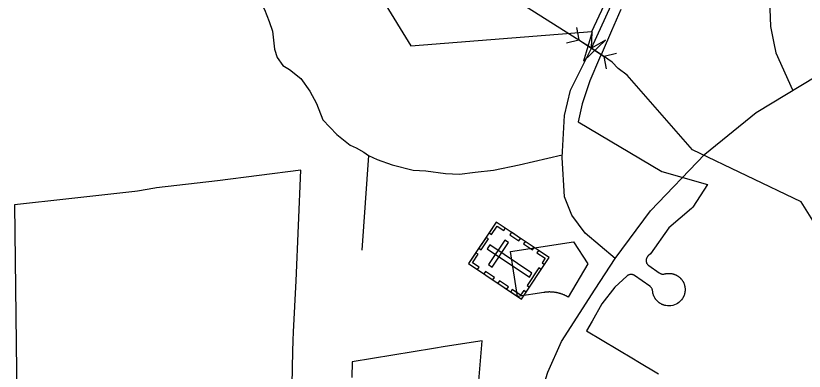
# Model space of a CAD drawing. Extents: x 2001466 to 31450019, y -30647475 to 847247.
# Drawn here: x 31436559 to 31439706, y -30624939 to -30623518 of the extents above; entities that cross this region are included whole.
import ezdxf

# ---------------------------------------------------------------- set-up
doc = ezdxf.new("R2010")
doc.units = 0
for name, color, linetype in [('Exist Boundary Political City Limit New', 7, 'Continuous'), ('Exist Cultural Cemetery CELL', 7, 'Continuous'), ('Exist Hydrographic Creek Single Shore', 7, 'Continuous'), ('Exist Road Non-System Type 51', 7, 'Continuous'), ('Exist Road Secondary Structure Pipe Attributed CELL', 7, 'Continuous'), ('Exist Road Secondary Structure Pipe CELL', 7, 'Continuous'), ('Exist Road Secondary Type 51 Attributed', 7, 'Continuous'), ('Map Preparation Boundary City Limit Buffer Line', 7, 'Continuous')]:
    doc.layers.add(name, color=color, linetype=linetype)

msp = doc.modelspace()

# ---------------------------------------------------------------- linework, layer by layer
at = {"layer": 'Exist Boundary Political City Limit New'}
msp.add_lwpolyline([(31438842.6, -30624510.2), (31438764, -30624642.7), (31438761.9, -30624641.5), (31438760.1, -30624640.5), (31438758.4, -30624639.6), (31438757, -30624638.9), (31438755.6, -30624638.2), (31438753.9, -30624637.3), (31438752.1, -30624636.5), (31438750.8, -30624635.9), (31438749.4, -30624635.3), (31438748, -30624634.6), (31438746.6, -30624634.1), (31438744.8, -30624633.3), (31438742.9, -30624632.6), (31438741, -30624631.9), (31438739.1, -30624631.2), (31438737.8, -30624630.7), (31438736.3, -30624630.3), (31438734.4, -30624629.6), (31438732.5, -30624629), (31438731, -30624628.6), (31438729.6, -30624628.2), (31438727.6, -30624627.6), (31438726.3, -30624627.3), (31438724.8, -30624627), (31438722.8, -30624626.5), (31438720.9, -30624626), (31438718.9, -30624625.6), (31438716.9, -30624625.2), (31438715.5, -30624625), (31438714, -30624624.7), (31438712, -30624624.4), (31438710, -30624624.1), (31438708, -30624623.8), (31438706, -30624623.6), (31438704.1, -30624623.4), (31438702.1, -30624623.2), (31438700.1, -30624623), (31438698.1, -30624622.9), (31438696.6, -30624622.8), (31438695.1, -30624622.8), (31438693.1, -30624622.7), (31438691.1, -30624622.6), (31438689.1, -30624622.6), (31438687.1, -30624622.6), (31438685.1, -30624622.7), (31438683.1, -30624622.8), (31438681.6, -30624622.8), (31438680.1, -30624622.9), (31438678.1, -30624623.1), (31438676.1, -30624623.2), (31438674.1, -30624623.4), (31438672.6, -30624623.6), (31438671.1, -30624623.8), (31438669.1, -30624624), (31438667, -30624624.3), (31438560.9, -30624640.3), (31438533.8, -30624460.1), (31438784.5, -30624422.5), (31438842.6, -30624510.2)], dxfattribs=at)
at = {"layer": 'Exist Cultural Cemetery CELL'}
for points in [[(31438577.4, -30624650.6), (31438688.2, -30624485.2), (31438476.6, -30624343.5), (31438365.8, -30624508.9), (31438577.4, -30624650.6)], [(31438476.7, -30624343.5), (31438447.8, -30624386.6), (31438457, -30624392.8), (31438479.6, -30624359.1), (31438506.3, -30624377), (31438512.7, -30624367.6), (31438476.7, -30624343.5)], [(31438416.5, -30624453.7), (31438445.3, -30624410.7), (31438435.9, -30624404.3), (31438407, -30624447.4), (31438416.5, -30624453.7)], [(31438573.4, -30624408.2), (31438537.4, -30624384.1), (31438531, -30624393.6), (31438567, -30624417.7), (31438573.4, -30624408.2)], [(31438450.8, -30624434.6), (31438440.4, -30624450.2), (31438608.9, -30624563), (31438619.3, -30624547.5), (31438450.8, -30624434.6)], [(31438445.1, -30624512.9), (31438460.6, -30624523.3), (31438526.1, -30624425.4), (31438510.6, -30624415), (31438445.1, -30624512.9)], [(31438628.1, -30624444.9), (31438592.1, -30624420.8), (31438585.8, -30624430.3), (31438621.8, -30624454.4), (31438628.1, -30624444.9)], [(31438401.8, -30624533), (31438408.1, -30624523.6), (31438381.4, -30624505.7), (31438403.9, -30624472), (31438394.7, -30624465.8), (31438365.8, -30624508.9), (31438401.8, -30624533)], [(31438688.2, -30624485.2), (31438645, -30624456.3), (31438638.8, -30624465.5), (31438672.4, -30624488), (31438660.2, -30624506.3), (31438669.7, -30624512.7), (31438688.2, -30624485.2)], [(31438609.3, -30624602.8), (31438656.5, -30624532.3), (31438647, -30624526), (31438599.8, -30624596.5), (31438609.3, -30624602.8)], [(31438469.8, -30624564.8), (31438433.8, -30624540.7), (31438427.4, -30624550.2), (31438463.4, -30624574.3), (31438469.8, -30624564.8)], [(31438525.6, -30624602.2), (31438489.6, -30624578.2), (31438483.3, -30624587.6), (31438519.3, -30624611.7), (31438525.6, -30624602.2)], [(31438595.8, -30624623.1), (31438586.2, -30624616.7), (31438574, -30624635), (31438540.4, -30624612.5), (31438534.2, -30624621.7), (31438577.3, -30624650.6), (31438595.8, -30624623.1)]]:
    msp.add_lwpolyline(points, dxfattribs=at)
at = {"layer": 'Exist Hydrographic Creek Single Shore'}
msp.add_lwpolyline([(31440512.4, -30625135.9), (31440412.4, -30625078), (31440328.5, -30624787.5), (31440294.5, -30624770.5), (31440277.4, -30624694.7), (31440194.4, -30624627.4), (31439927.4, -30624579.3), (31439877.4, -30624443.7), (31439760.5, -30624369.1), (31439693.5, -30624262.8), (31439260.4, -30624053.8), (31438998.6, -30623756.5), (31438963.5, -30623729.3), (31438939.7, -30623703.8), (31438905.2, -30623679.5), (31438856.5, -30623647.7), (31438567.5, -30623465.4), (31438475.4, -30623365.1)], dxfattribs=at)
at = {"layer": 'Exist Road Non-System Type 51'}
msp.add_line((31437966.8, -30624077.3), (31437940.3, -30624455.1), dxfattribs=at)
for points in [[(31439416.4, -30622611.4), (31439584.1, -30622982.3), (31439611.9, -30623053.3), (31439629.2, -30623146.2), (31439616.4, -30623227.8), (31439598.9, -30623330.8), (31439576.1, -30623411.2), (31439569, -30623490.5), (31439571.2, -30623561.4), (31439585, -30623627.7), (31439592.4, -30623666.3), (31439659.5, -30623814)], [(31437441.9, -30623298.9), (31437474.8, -30623353.6), (31437503.9, -30623400.2), (31437528.8, -30623450.7), (31437551.6, -30623493.7), (31437570, -30623541), (31437583.2, -30623580.4), (31437591, -30623651.4), (31437601.6, -30623685.6), (31437625.2, -30623717.1), (31437651.5, -30623732.9), (31437696.1, -30623769.7), (31437732.9, -30623819.7), (31437759.2, -30623869.6), (31437785, -30623933.9), (31437840.6, -30623993.2), (31437893.2, -30624035.3), (31437916.8, -30624045.8), (31437948.4, -30624064.2), (31437966.8, -30624077.3), (31438000.9, -30624093.1)], [(31438000.9, -30624093.1), (31438061.3, -30624114.2), (31438145.4, -30624135.2), (31438195.3, -30624137.8), (31438274.2, -30624148.3), (31438329.3, -30624151), (31438392.4, -30624143.1), (31438466, -30624135.2), (31438568.4, -30624114.2), (31438740.2, -30624074.7)]]:
    msp.add_lwpolyline(points, dxfattribs=at)
at = {"layer": 'Exist Road Secondary Structure Pipe Attributed CELL'}
msp.add_lwpolyline([(31438856.5, -30623647.7), (31438859.5, -30623582.8), (31438824.4, -30623699.6), (31438913.2, -30623616), (31438856.5, -30623647.7)], dxfattribs=at)
at = {"layer": 'Exist Road Secondary Structure Pipe CELL'}
for p, q in [((31438796.8, -30623564.7), (31438805.9, -30623614.7)), ((31438756.5, -30623626.4), (31438805.9, -30623614.7)), ((31438805.9, -30623614.7), (31438907.1, -30623680.8)), ((31438956.5, -30623669.1), (31438907.1, -30623680.8)), ((31438916.2, -30623730.8), (31438907.1, -30623680.8))]:
    msp.add_line(p, q, dxfattribs=at)
at = {"layer": 'Exist Road Secondary Type 51 Attributed'}
for points in [[(31438951.3, -30624488.5), (31438831.4, -30624387.8), (31438778.3, -30624315.3), (31438749.3, -30624242.8), (31438739.7, -30624085), (31438748.5, -30623917.5), (31438772.7, -30623816.1), (31438856.5, -30623647.7), (31438992.3, -30623349), (31439130.8, -30623075.2), (31439245.8, -30622862.6), (31439327.9, -30622748.3), (31439416.4, -30622611.4)], [(31438951.3, -30624488.5), (31439092.9, -30624298.4), (31439308.6, -30624072.2), (31439514.6, -30623904.7), (31439870.3, -30623689.7), (31440243.6, -30623490), (31440685, -30623217.3), (31441186.6, -30622947.1)], [(31438182, -30626518.5), (31438223.9, -30626333.3), (31438354.2, -30625943.5), (31438492.9, -30625575.8), (31438568.6, -30625310.1), (31438682.5, -30624943.4), (31438737.3, -30624821), (31438870.8, -30624611.7), (31438951.3, -30624488.5)]]:
    msp.add_lwpolyline(points, dxfattribs=at)
at = {"layer": 'Map Preparation Boundary City Limit Buffer Line'}
for points in [[(31437914.5, -30623278), (31438136, -30623638.1), (31438857.8, -30623580.8), (31438947.5, -30623389.1)], [(31438974, -30623493.5), (31438936.8, -30623578.6), (31438898.9, -30623664.7), (31438888.8, -30623687.6), (31438850.1, -30623778.7), (31438819.4, -30623870.7), (31438803.4, -30623943), (31439137.9, -30624141.4), (31439320.1, -30624193.3), (31439261.5, -30624283.3), (31439255.5, -30624288.6), (31439166.1, -30624366.6), (31439092.4, -30624469.5), (31439082.8, -30624478.6), (31439081, -30624480.5), (31439079.8, -30624482), (31439078.6, -30624483.6), (31439077.9, -30624485), (31439077.3, -30624486.3), (31439076.5, -30624488.1), (31439076, -30624489.6), (31439075.6, -30624491), (31439075.4, -30624492.5), (31439075.1, -30624494), (31439075, -30624496), (31439075, -30624497.5), (31439075.1, -30624499), (31439075.3, -30624500.5), (31439075.5, -30624502), (31439075.9, -30624503.4), (31439076.3, -30624504.8), (31439077, -30624506.7), (31439077.9, -30624508.5), (31439078.9, -30624510.2), (31439079.8, -30624511.5), (31439080.6, -30624512.6), (31439082, -30624514.1), (31439083.4, -30624515.5), (31439085.1, -30624516.9), (31439127.5, -30624546.6), (31439129.1, -30624547.8), (31439130.5, -30624548.5), (31439132.4, -30624549.3), (31439134.3, -30624550), (31439136.1, -30624550.5), (31439138.1, -30624550.9), (31439140.1, -30624551.1), (31439142.1, -30624551.2), (31439144.1, -30624551.1), (31439146, -30624550.8), (31439148.5, -30624550.3), (31439150.4, -30624549.8), (31439151.9, -30624549.5), (31439153.8, -30624549.1), (31439155.3, -30624548.8), (31439156.8, -30624548.6), (31439158.3, -30624548.5), (31439159.8, -30624548.3), (31439161.3, -30624548.2), (31439162.8, -30624548.1), (31439164.3, -30624548), (31439165.8, -30624548), (31439167.8, -30624548.1), (31439169.3, -30624548.1)], [(31437661.3, -30624992), (31437665.1, -30624860), (31437665.8, -30624816), (31437667.5, -30624782), (31437678, -30624578.6), (31437695.9, -30624136.1), (31437364.3, -30624178.7), (31437119.8, -30624206.2), (31437113.1, -30624207.5), (31437044.1, -30624219.1), (31437033.6, -30624220.3), (31436770.4, -30624249.6), (31436554.1, -30624273.6), (31436564.1, -30625159.1)], [(31438842.6, -30624510.2), (31438764, -30624642.7), (31438761.9, -30624641.5), (31438760.1, -30624640.5), (31438758.4, -30624639.6), (31438757, -30624638.9), (31438755.6, -30624638.2), (31438753.9, -30624637.3), (31438752.1, -30624636.5), (31438750.8, -30624635.9), (31438749.4, -30624635.3), (31438748, -30624634.6), (31438746.6, -30624634.1), (31438744.8, -30624633.3), (31438742.9, -30624632.6), (31438741, -30624631.9), (31438739.1, -30624631.2), (31438737.8, -30624630.7), (31438736.3, -30624630.3), (31438734.4, -30624629.6), (31438732.5, -30624629), (31438731, -30624628.6), (31438729.6, -30624628.2), (31438727.6, -30624627.6), (31438726.3, -30624627.3), (31438724.8, -30624627), (31438722.8, -30624626.5), (31438720.9, -30624626), (31438718.9, -30624625.6), (31438716.9, -30624625.2), (31438715.5, -30624625), (31438714, -30624624.7), (31438712, -30624624.4), (31438710, -30624624.1), (31438708, -30624623.8), (31438706, -30624623.6), (31438704.1, -30624623.4), (31438702.1, -30624623.2), (31438700.1, -30624623), (31438698.1, -30624622.9), (31438696.6, -30624622.8), (31438695.1, -30624622.8), (31438693.1, -30624622.7), (31438691.1, -30624622.6), (31438689.1, -30624622.6), (31438687.1, -30624622.6), (31438685.1, -30624622.7), (31438683.1, -30624622.8), (31438681.6, -30624622.8), (31438680.1, -30624622.9), (31438678.1, -30624623.1), (31438676.1, -30624623.2), (31438674.1, -30624623.4), (31438672.6, -30624623.6), (31438671.1, -30624623.8), (31438669.1, -30624624), (31438667, -30624624.3), (31438560.9, -30624640.3), (31438533.8, -30624460.1), (31438784.5, -30624422.5), (31438842.6, -30624510.2)], [(31439131, -30624668.1), (31439129.4, -30624667), (31439128.1, -30624666.2), (31439126.9, -30624665.3), (31439125.3, -30624664.1), (31439124.1, -30624663.1), (31439123, -30624662.2), (31439121.5, -30624660.8), (31439120, -30624659.5), (31439118.6, -30624658.1), (31439117.6, -30624657), (31439116.6, -30624655.8), (31439115.3, -30624654.3), (31439114, -30624652.8), (31439112.9, -30624651.1), (31439112, -30624650), (31439111.1, -30624648.7), (31439110.1, -30624647), (31439109.1, -30624645.3), (31439108.1, -30624643.5), (31439107.1, -30624641.8), (31439106.4, -30624640), (31439105.5, -30624638.1), (31439104.8, -30624636.3), (31439104.3, -30624634.8), (31439103.8, -30624633.5), (31439103.1, -30624631.5), (31439102.6, -30624629.6), (31439102.3, -30624628.1), (31439102, -30624626.7), (31439101.5, -30624624.7), (31439101.3, -30624622.8), (31439101, -30624620.8), (31439100.8, -30624618.3), (31439100.5, -30624616.3), (31439100.1, -30624614.8), (31439099.9, -30624613.4), (31439099.4, -30624612), (31439098.6, -30624610.1), (31439097.8, -30624608.3), (31439096.8, -30624606.6), (31439095.5, -30624605), (31439094.3, -30624603.5), (31439092.9, -30624602), (31439091.8, -30624601), (31439090.1, -30624599.8), (31439029.1, -30624557), (31439027, -30624555.6), (31439025.6, -30624555), (31439024.3, -30624554.3), (31439022.4, -30624553.6), (31439020.5, -30624553.1), (31439018.5, -30624552.7), (31439016.5, -30624552.5), (31439014.5, -30624552.5), (31439012.5, -30624552.5), (31439011, -30624552.7), (31439009.5, -30624553), (31439007.6, -30624553.5), (31439005.8, -30624554.1), (31439003.9, -30624555), (31439002.1, -30624555.9), (31439000.4, -30624557), (31438998.9, -30624558.1), (31438997.6, -30624559.3), (31438950.6, -30624603.7), (31438898.6, -30624669.8), (31438859, -30624739.6), (31438837.5, -30624777.6), (31439025.1, -30624890.3), (31439041.8, -30624900.4), (31439124.5, -30624950.3)], [(31439169.3, -30624548.1), (31439170.8, -30624548.3), (31439172.3, -30624548.4), (31439173.8, -30624548.6), (31439175.8, -30624548.8), (31439177.6, -30624549.2), (31439179.6, -30624549.6), (31439181.1, -30624550), (31439182.5, -30624550.3), (31439184.5, -30624550.9), (31439186.4, -30624551.5), (31439188.3, -30624552.1), (31439190.1, -30624552.9), (31439192, -30624553.6), (31439193.3, -30624554.3), (31439194.6, -30624555), (31439196.4, -30624555.9), (31439198.1, -30624556.8), (31439199.9, -30624557.9), (31439201.6, -30624559), (31439202.8, -30624559.8), (31439204, -30624560.7), (31439205.6, -30624561.9), (31439206.8, -30624562.8), (31439207.9, -30624563.8), (31439209.4, -30624565.1), (31439210.5, -30624566.1), (31439211.6, -30624567.2), (31439212.6, -30624568.3), (31439213.6, -30624569.4), (31439214.6, -30624570.5), (31439215.6, -30624571.6), (31439216.9, -30624573.2), (31439218.1, -30624574.8), (31439219.3, -30624576.5), (31439220.4, -30624578.1), (31439221.4, -30624579.8), (31439222.1, -30624581.1), (31439222.9, -30624582.5), (31439223.5, -30624583.8), (31439224.3, -30624585.1), (31439224.9, -30624586.5), (31439225.4, -30624587.8), (31439226.1, -30624589.7), (31439226.9, -30624591.6), (31439227.5, -30624593.5), (31439228, -30624595.4), (31439228.6, -30624597.3), (31439229, -30624599.3), (31439229.4, -30624601.3), (31439229.8, -30624603.2), (31439230, -30624605.2), (31439230.3, -30624607.2), (31439230.4, -30624609.2), (31439230.5, -30624611.2), (31439230.5, -30624613.2), (31439230.5, -30624614.7), (31439230.4, -30624616.1), (31439230.4, -30624617.6), (31439230.3, -30624619.1), (31439230, -30624621.1), (31439229.8, -30624623.1), (31439229.4, -30624625.1), (31439229, -30624627.1), (31439228.5, -30624629), (31439228, -30624631), (31439227.4, -30624632.8), (31439226.8, -30624634.8), (31439226.3, -30624636.1), (31439225.8, -30624637.6), (31439224.9, -30624639.4), (31439224.3, -30624640.8), (31439223.6, -30624642.1), (31439223, -30624643.5), (31439222.3, -30624644.8), (31439221.3, -30624646.5), (31439220, -30624648.5), (31439216, -30624654.1), (31439211.4, -30624659.3), (31439206.1, -30624664), (31439200.6, -30624668), (31439194.6, -30624671.5), (31439188.3, -30624674.3), (31439181.3, -30624676.4), (31439174, -30624677.8), (31439166.8, -30624678.4), (31439160.3, -30624678.1), (31439153.8, -30624677), (31439151.3, -30624676.5), (31439149.4, -30624676), (31439147.4, -30624675.5), (31439145.5, -30624674.9), (31439143.6, -30624674.2), (31439141.8, -30624673.5), (31439139.9, -30624672.8), (31439138, -30624672), (31439136.3, -30624671.1), (31439134.5, -30624670.1), (31439132.8, -30624669.1), (31439131, -30624668.1)], [(31438406.3, -30624994), (31438420, -30624817.3), (31438272.9, -30624840.6), (31438226.5, -30624848.3), (31437901.5, -30624902.1), (31437899.5, -30624964.8)]]:
    msp.add_lwpolyline(points, dxfattribs=at)

doc.saveas('drawing.dxf')
